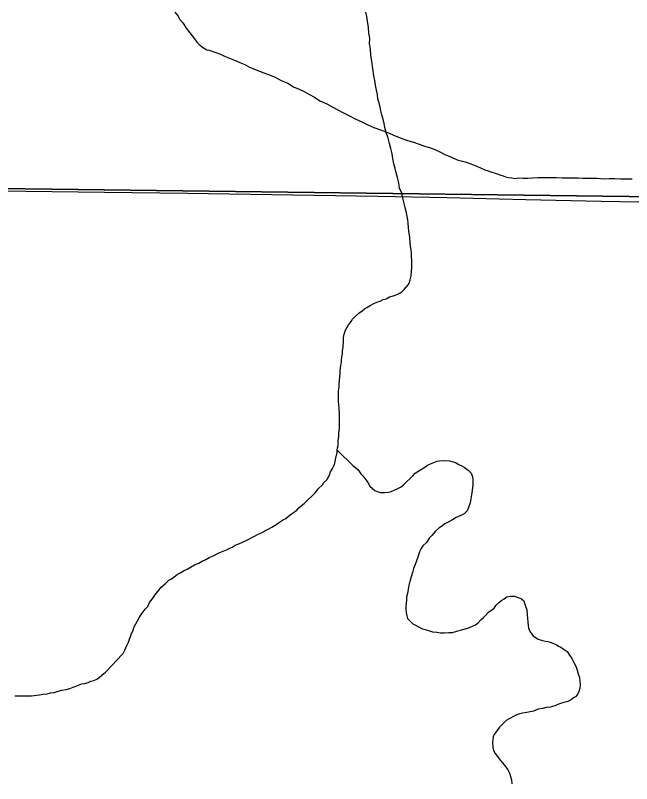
# Model space of a CAD drawing. Extents: x 2.4 to 73.1, y 4.5 to 25.6.
# Drawn here: x 42.7766 to 43.0235, y 22.4201 to 22.7281 of the extents above; entities that cross this region are included whole.
import ezdxf

# ---------------------------------------------------------------- set-up
doc = ezdxf.new("R2010")
doc.units = 0
for name, color, linetype in [('GM_X_County_Road', 7, 'Continuous'), ('GM_X_Minor_River', 7, 'Continuous'), ('GM_X_Section', 7, 'Continuous'), ('GM_X_Township_Road', 7, 'Continuous')]:
    doc.layers.add(name, color=color, linetype=linetype)

msp = doc.modelspace()

# ---------------------------------------------------------------- linework, layer by layer
at = {"layer": 'GM_X_County_Road'}
msp.add_lwpolyline([(42.59147, 22.65968), (42.60005, 22.65958), (42.66782, 22.65886), (42.71351, 22.65834), (42.77008, 22.65774), (42.81235, 22.65725), (42.84561, 22.6568), (42.87079, 22.65645), (42.92176, 22.65561), (42.94943, 22.65505), (42.98112, 22.65421), (43.01126, 22.65364), (43.0641, 22.65267), (43.08398, 22.65225), (43.08924, 22.6523), (43.09317, 22.65265), (43.09618, 22.65306)], dxfattribs=at)
at = {"layer": 'GM_X_Minor_River'}
for points in [[(42.84054, 22.72931), (42.84185, 22.72777), (42.8424, 22.72662), (42.84371, 22.72508), (42.84445, 22.72393), (42.84501, 22.72297), (42.8465, 22.72105), (42.84743, 22.71989), (42.84837, 22.71873), (42.8493, 22.71739), (42.85023, 22.71642), (42.85192, 22.71507), (42.85324, 22.71429), (42.85419, 22.71408), (42.85873, 22.71249), (42.86043, 22.7117), (42.86232, 22.71091), (42.8644, 22.71012), (42.86647, 22.70913), (42.86855, 22.70834), (42.87044, 22.70736), (42.87346, 22.70617), (42.87573, 22.70519), (42.878, 22.70439), (42.88046, 22.7034), (42.8831, 22.70203), (42.88574, 22.70085), (42.888, 22.69948), (42.89027, 22.69849), (42.89235, 22.69751), (42.89442, 22.69634), (42.8965, 22.69535), (42.89856, 22.6938), (42.9014, 22.69262), (42.90347, 22.69144), (42.90574, 22.69027), (42.90781, 22.68909), (42.91026, 22.68791), (42.91271, 22.68654), (42.91536, 22.68536), (42.91781, 22.68418), (42.92027, 22.68319), (42.92292, 22.6822), (42.92537, 22.68121), (42.92878, 22.67983), (42.93123, 22.67884), (42.93369, 22.67785), (42.93615, 22.67724), (42.93842, 22.67644), (42.9405, 22.67565), (42.94258, 22.67505), (42.94466, 22.67425), (42.94636, 22.67347), (42.94863, 22.67229), (42.95108, 22.6713), (42.95354, 22.67012), (42.95676, 22.66931), (42.95903, 22.66851), (42.96111, 22.66772), (42.963, 22.66693), (42.96469, 22.66614), (42.96602, 22.66574), (42.96716, 22.66534), (42.96962, 22.66454), (42.97113, 22.66395), (42.97207, 22.66374), (42.97302, 22.66335), (42.97416, 22.66314), (42.97549, 22.66293), (42.97681, 22.66272), (42.97834, 22.66288), (42.98005, 22.66285), (42.98195, 22.66282), (42.98385, 22.66298), (42.98595, 22.66314), (42.9888, 22.66309), (42.99108, 22.66306), (42.99337, 22.66302), (42.99565, 22.66298), (42.99793, 22.66295), (43.00002, 22.66291), (43.00211, 22.66288), (43.00401, 22.66285), (43.00591, 22.66282), (43.00782, 22.66279), (43.00972, 22.66276), (43.01238, 22.66253), (43.01466, 22.66268), (43.01675, 22.66264), (43.01903, 22.66261), (43.02132, 22.66257), (43.02379, 22.66253)], [(42.93021, 22.66094), (42.92967, 22.66304), (42.92913, 22.66495), (42.92877, 22.66666), (42.92823, 22.66857), (42.92789, 22.67067), (42.92753, 22.67257), (42.927, 22.67467), (42.92646, 22.67677), (42.92592, 22.67887), (42.9252, 22.68116), (42.92466, 22.68307), (42.9243, 22.68478), (42.92395, 22.6865), (42.92341, 22.68822), (42.92305, 22.68975), (42.92269, 22.69127), (42.92234, 22.69299), (42.92179, 22.69452), (42.92163, 22.69642), (42.92128, 22.69813), (42.92093, 22.70004), (42.92058, 22.70194), (42.92023, 22.70385), (42.91937, 22.70975), (42.91902, 22.71204), (42.91887, 22.71451), (42.91853, 22.71661), (42.91856, 22.71889), (42.91821, 22.72098), (42.91806, 22.72327), (42.91772, 22.72574), (42.91737, 22.72765), (42.91701, 22.72936)], [(42.89533, 22.53533), (42.89669, 22.53664), (42.89785, 22.53833), (42.89959, 22.53982), (42.90017, 22.54076), (42.90133, 22.54188), (42.90192, 22.54282), (42.9025, 22.54377), (42.90291, 22.54509), (42.90369, 22.54641), (42.90428, 22.54773), (42.90468, 22.54905), (42.90488, 22.55), (42.9055, 22.55284), (42.90551, 22.55379), (42.90572, 22.55473), (42.90592, 22.55568), (42.90594, 22.55663), (42.90595, 22.55758), (42.90617, 22.5591), (42.90619, 22.56081), (42.90641, 22.56232), (42.90642, 22.56327), (42.90645, 22.56479), (42.90646, 22.56593), (42.90648, 22.56707), (42.9065, 22.56821), (42.90635, 22.5705), (42.90618, 22.57202), (42.90601, 22.57316), (42.90603, 22.57449), (42.90604, 22.57544), (42.90606, 22.57658), (42.90608, 22.57753), (42.90629, 22.57905), (42.90631, 22.58019), (42.90655, 22.58322), (42.90675, 22.58436), (42.90677, 22.58569), (42.90679, 22.58664), (42.907, 22.58778), (42.90721, 22.58891), (42.90722, 22.58986), (42.90743, 22.59119), (42.90764, 22.59233), (42.90766, 22.59366), (42.90787, 22.59498), (42.90789, 22.59593), (42.90809, 22.59688), (42.90811, 22.59802), (42.90812, 22.59897), (42.90833, 22.6003), (42.90874, 22.60162), (42.90952, 22.60313), (42.91011, 22.60407), (42.91108, 22.60538), (42.91166, 22.60632), (42.91263, 22.60726), (42.91417, 22.60875), (42.91552, 22.60968), (42.91648, 22.61043), (42.91744, 22.61098), (42.91878, 22.61172), (42.92051, 22.61264), (42.92185, 22.61319), (42.92281, 22.61356), (42.92396, 22.61411), (42.9251, 22.61447), (42.92645, 22.61521), (42.92759, 22.61557), (42.92874, 22.61593), (42.92989, 22.61629), (42.93142, 22.61722), (42.93239, 22.61815), (42.93413, 22.62022), (42.93453, 22.62116), (42.93473, 22.62211), (42.93514, 22.62362), (42.93536, 22.62552), (42.93538, 22.62704), (42.9354, 22.62856), (42.93542, 22.62989), (42.93525, 22.63122), (42.93528, 22.63274), (42.93511, 22.63407), (42.93494, 22.6354), (42.93477, 22.63693), (42.93461, 22.63883), (42.93444, 22.64016), (42.93428, 22.64149), (42.93411, 22.64302), (42.93394, 22.64473), (42.93378, 22.64606), (42.93361, 22.6474), (42.93325, 22.64892), (42.93289, 22.65045), (42.93254, 22.65216), (42.932, 22.65426), (42.93147, 22.65674), (42.93055, 22.65884), (42.93021, 22.66094)], [(42.90551, 22.55379), (42.91188, 22.54742), (42.91282, 22.54683), (42.91395, 22.54586), (42.91507, 22.54433), (42.916, 22.54336), (42.91674, 22.54221), (42.91786, 22.54086), (42.9186, 22.53933), (42.91973, 22.53836), (42.92067, 22.53759), (42.92199, 22.537), (42.92293, 22.53679), (42.92465, 22.53677), (42.92598, 22.53693), (42.92693, 22.53711), (42.92866, 22.53784), (42.92981, 22.53839), (42.93115, 22.53913), (42.93211, 22.53988), (42.93346, 22.54118), (42.93462, 22.54231), (42.93578, 22.54343), (42.93675, 22.54455), (42.93828, 22.54548), (42.93963, 22.54622), (42.94059, 22.54696), (42.94174, 22.5477), (42.94289, 22.54826), (42.94423, 22.5488), (42.94557, 22.54935), (42.94653, 22.54953), (42.94805, 22.54969), (42.95052, 22.54946), (42.95203, 22.54906), (42.95317, 22.54866), (42.9543, 22.54807), (42.95543, 22.54749), (42.95638, 22.5469), (42.95807, 22.54573), (42.95919, 22.54458), (42.95974, 22.54305), (42.95991, 22.54172), (42.95988, 22.53982), (42.95965, 22.53754), (42.95923, 22.53508), (42.95881, 22.53261), (42.95821, 22.53072), (42.95762, 22.5294), (42.95646, 22.52828), (42.95512, 22.52754), (42.95321, 22.52681), (42.95167, 22.52589), (42.94995, 22.52496), (42.9486, 22.52422), (42.94745, 22.52329), (42.94629, 22.52255), (42.94494, 22.52124), (42.94339, 22.51956), (42.94243, 22.51843), (42.94126, 22.51674), (42.93991, 22.51543), (42.93913, 22.5143), (42.93854, 22.51298), (42.93794, 22.51128), (42.93734, 22.50939), (42.93674, 22.50788), (42.93615, 22.50637), (42.93574, 22.50467), (42.93515, 22.50297), (42.93474, 22.50145), (42.93434, 22.50013), (42.93393, 22.49805), (42.93371, 22.49634), (42.93331, 22.49483), (42.93329, 22.49369), (42.93306, 22.49103), (42.93304, 22.49008), (42.93321, 22.48875), (42.93338, 22.48741), (42.93374, 22.48627), (42.9358, 22.48415), (42.93694, 22.48356), (42.93807, 22.48297), (42.93977, 22.48218), (42.94166, 22.48158), (42.94374, 22.48098), (42.94545, 22.48076), (42.94697, 22.48055), (42.94849, 22.48052), (42.9502, 22.48069), (42.95172, 22.48066), (42.95344, 22.48121), (42.95535, 22.48175), (42.95784, 22.48247), (42.95975, 22.4832), (42.9609, 22.48375), (42.96205, 22.48449), (42.96303, 22.4858), (42.96418, 22.48674), (42.96515, 22.48767)], [(42.77636, 22.45532), (42.77769, 22.4553), (42.77902, 22.45528), (42.78035, 22.45526), (42.78168, 22.45524), (42.78301, 22.45522), (42.78416, 22.45539), (42.78511, 22.45556), (42.78625, 22.45573), (42.78778, 22.4559), (42.7893, 22.45607), (42.79064, 22.45643), (42.79216, 22.45659), (42.79369, 22.45714), (42.79522, 22.45749), (42.79694, 22.45785), (42.79846, 22.4582), (42.7998, 22.45875), (42.80114, 22.4593), (42.8021, 22.45966), (42.80325, 22.46003), (42.80439, 22.4602), (42.80573, 22.46056), (42.80688, 22.46111), (42.80802, 22.46147), (42.80917, 22.46202), (42.81033, 22.46276), (42.81129, 22.46351), (42.81264, 22.46482), (42.81361, 22.46575), (42.81476, 22.46687), (42.81573, 22.468), (42.81689, 22.46912), (42.8198, 22.4723), (42.82039, 22.47363), (42.82118, 22.47551), (42.82196, 22.47683), (42.82296, 22.47985), (42.82374, 22.48155), (42.82414, 22.48288), (42.82551, 22.48532), (42.8263, 22.48683), (42.82708, 22.48796), (42.82785, 22.4889), (42.82863, 22.49003), (42.8296, 22.49115), (42.83038, 22.49266), (42.83135, 22.49397), (42.83252, 22.49566), (42.83369, 22.49717), (42.83505, 22.49885), (42.83659, 22.50016), (42.83813, 22.50166), (42.83909, 22.50221), (42.84024, 22.50295), (42.8414, 22.50388), (42.84255, 22.50462), (42.84389, 22.50536), (42.84543, 22.5061), (42.84677, 22.50684), (42.84831, 22.50776), (42.85003, 22.5085), (42.85137, 22.50924), (42.85291, 22.50997), (42.85425, 22.51071), (42.85559, 22.51126), (42.85693, 22.512), (42.85846, 22.51273), (42.8598, 22.51328), (42.86114, 22.51383), (42.8623, 22.51438), (42.86344, 22.51493), (42.8646, 22.51568), (42.86613, 22.51622), (42.86938, 22.51769), (42.87034, 22.51824), (42.8713, 22.5188), (42.87245, 22.51935), (42.8736, 22.5199), (42.87494, 22.52045), (42.8759, 22.52101), (42.87705, 22.52175), (42.87839, 22.5223), (42.87935, 22.52285), (42.88128, 22.52415), (42.88243, 22.52489), (42.88358, 22.52564), (42.88492, 22.52637), (42.88608, 22.52731), (42.88724, 22.52824), (42.88839, 22.52898), (42.88935, 22.52972), (42.89013, 22.53066), (42.89128, 22.53159), (42.89224, 22.53234), (42.89379, 22.53383), (42.89533, 22.53533)], [(42.96515, 22.48767), (42.96612, 22.48879), (42.96746, 22.48972), (42.96842, 22.49047), (42.9692, 22.4916), (42.97036, 22.49272), (42.97152, 22.49365), (42.97248, 22.4942), (42.97344, 22.49495), (42.97497, 22.4953), (42.97649, 22.49528), (42.978, 22.49469), (42.97932, 22.4941), (42.98026, 22.49332), (42.98063, 22.49237), (42.98099, 22.49122), (42.98153, 22.48969), (42.98169, 22.48779), (42.98201, 22.48341), (42.98218, 22.48246), (42.98255, 22.4815), (42.9831, 22.48055), (42.98404, 22.47939), (42.98497, 22.47862), (42.98611, 22.47803), (42.98781, 22.47743), (42.98895, 22.47722), (42.98989, 22.47702), (42.99084, 22.47681), (42.99198, 22.47641), (42.9933, 22.47582), (42.99424, 22.47524), (42.99518, 22.47484), (42.99612, 22.47407), (42.99763, 22.4731), (42.99856, 22.47156), (42.99949, 22.47021), (43.00041, 22.46868), (43.00115, 22.46715), (43.0017, 22.46562), (43.00205, 22.46409), (43.0026, 22.46257), (43.00277, 22.46123), (43.00294, 22.45971), (43.00272, 22.45838), (43.00232, 22.45706), (43.00193, 22.45612), (43.00115, 22.45499), (43.00019, 22.45443), (42.99923, 22.45369), (42.99789, 22.45295), (42.99636, 22.45259), (42.99464, 22.45205), (42.99272, 22.45132), (42.99081, 22.45078), (42.98929, 22.45062), (42.98776, 22.45026), (42.98605, 22.44991), (42.98413, 22.44918), (42.98146, 22.44865), (42.97974, 22.4483), (42.97822, 22.44794), (42.97707, 22.44758), (42.97611, 22.44702), (42.97323, 22.44536), (42.97207, 22.44424), (42.97053, 22.44274), (42.96955, 22.44124), (42.96839, 22.43974), (42.96799, 22.43879), (42.96777, 22.43671), (42.96793, 22.43461), (42.96828, 22.43309), (42.96884, 22.43213), (42.97014, 22.4304), (42.97089, 22.42944), (42.97183, 22.42847), (42.97294, 22.42694), (42.97387, 22.42559), (42.97461, 22.42425), (42.97497, 22.42291), (42.97533, 22.42158), (42.9755, 22.42005)]]:
    msp.add_lwpolyline(points, dxfattribs=at)
at = {"layer": 'GM_X_Section'}
for points in [[(42.59653, 23.16132), (43.10673, 23.15344), (43.09612, 22.6562), (43.09608, 22.65449), (42.59116, 22.66092)], [(42.59116, 22.66092), (43.09608, 22.65449), (43.0842, 22.15122), (42.57919, 22.16162)]]:
    msp.add_lwpolyline(points, close=True, dxfattribs=at)
at = {"layer": 'GM_X_Township_Road'}
msp.add_lwpolyline([(42.59147, 22.65968), (42.60005, 22.65958), (42.66782, 22.65886), (42.71351, 22.65834), (42.77008, 22.65774), (42.81235, 22.65725), (42.84561, 22.6568), (42.87079, 22.65645), (42.92176, 22.65561), (42.94943, 22.65505), (42.98112, 22.65421), (43.01126, 22.65364), (43.0641, 22.65267), (43.08398, 22.65225), (43.08924, 22.6523), (43.09317, 22.65265), (43.09618, 22.65306)], dxfattribs=at)

doc.saveas('drawing.dxf')
